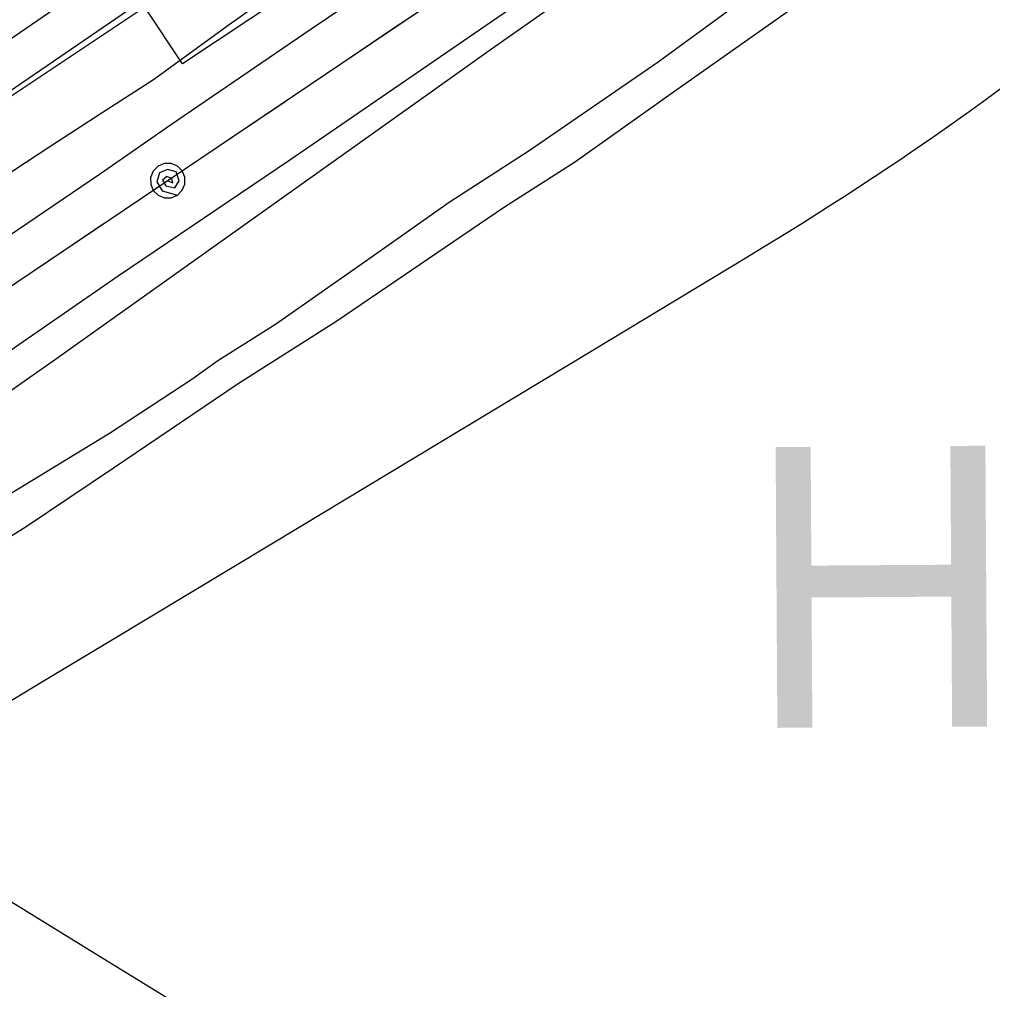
# Model space of a CAD drawing. Extents: x 3355724 to 3393621, y 594744 to 620174.
# Drawn here: x 3386760 to 3387262, y 615262 to 615763 of the extents above; entities that cross this region are included whole.
import ezdxf

# ---------------------------------------------------------------- set-up
doc = ezdxf.new("R2010")
doc.units = 0
for name, color, linetype in [('V-BLDG-OTLN', 7, 'Continuous'), ('V-RAIL-TRAK', 7, 'Continuous'), ('V-ROAD-CNTR', 7, 'Continuous'), ('V-SITE-OTLN', 7, 'Continuous'), ('V-TOPO-GNAM-IDEN', 7, 'Continuous'), ('V-TOPO-SHOR', 7, 'Continuous'), ('V-UTIL-LINE', 7, 'Continuous')]:
    doc.layers.add(name, color=color, linetype=linetype)

msp = doc.modelspace()

# ---------------------------------------------------------------- linework, layer by layer
at = {"layer": 'V-BLDG-OTLN'}
msp.add_lwpolyline([(3386950.2510618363, 615811.217350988), (3386843.941274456, 615740.522492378), (3386824.567313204, 615769.6574341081), (3386741.186479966, 615714.2115449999), (3386719.316523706, 615747.1004792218), (3386797.3933675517, 615799.018375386), (3386782.883396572, 615820.8383317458), (3386894.4971733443, 615895.0591833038)], close=True, dxfattribs=at)
at = {"layer": 'V-RAIL-TRAK'}
for points in [[(3386728.0500000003, 615708.2660000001), (3386943.1210000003, 615855.41), (3387023.373, 615910.817), (3387097.603, 615961.128), (3387192.053, 616023.309), (3387238.827, 616047.654), (3387288.876, 616075.634), (3387355.344, 616121.4130000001)], [(3386828.906, 615732.348), (3386868.08, 615760.682), (3386907.401, 615788.811), (3386946.87, 615816.734), (3386986.487, 615844.447), (3387005.914, 615858.337), (3387025.477, 615872.036), (3387045.1720000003, 615885.542), (3387065.001, 615898.854), (3387084.961, 615911.97), (3387105.046, 615924.8910000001), (3387160.125, 615962.551), (3387256.426, 616034.59)], [(3386715.416, 615726.095), (3386920.511, 615867.0430000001), (3387002.861, 615924.059), (3387038.019, 615946.944), (3387091.639, 615973.748), (3387192.053, 616023.309)], [(3386701.25, 615615.839), (3386801.708, 615683.909), (3386837.829, 615708.927), (3386874.044, 615733.81), (3386910.35, 615758.558), (3386946.75, 615783.169)], [(3386749.7460000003, 615680.853), (3386776.02, 615698.191), (3386802.409, 615715.356), (3386828.906, 615732.348)]]:
    msp.add_lwpolyline(points, dxfattribs=at)
at = {"layer": 'V-ROAD-CNTR'}
for points in [[(3387266.864428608, 615727.825517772), (3387258.897444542, 615721.9915294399), (3387251.392459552, 615716.5715402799), (3387244.325473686, 615711.53155036), (3387237.67348699, 615706.8445597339), (3387231.415499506, 615702.48156846), (3387225.52851128, 615698.4195765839), (3387219.99352235, 615694.6345841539), (3387214.790532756, 615691.107591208), (3387209.900542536, 615687.818597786), (3387200.7005609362, 615681.6986100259), (3387192.6185771, 615676.3916206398)], [(3387192.6185771, 615676.3916206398), (3387185.524591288, 615671.7856298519), (3387179.299603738, 615667.7816378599), (3387173.840614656, 615664.299644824), (3387164.2586338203, 615658.2526569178), (3387157.050648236, 615653.7546659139), (3387151.632659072, 615650.4016726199), (3387143.4886753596, 615645.405682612), (3387135.3226916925, 615640.447692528), (3387055.7868507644, 615592.4257885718), (3386976.2230098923, 615544.452884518), (3386890.69418095, 615492.9249875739), (3386805.1593520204, 615441.409090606), (3386771.71441891, 615421.3051308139), (3386746.6134691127, 615406.2541609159), (3386708.9395444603, 615383.7172059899), (3386671.241619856, 615361.218250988), (3386654.3856535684, 615351.18727105), (3386639.622683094, 615342.4312885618), (3386613.763734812, 615327.1523191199), (3386594.3507736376, 615315.7253419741), (3386565.2068319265, 615298.6243761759), (3386536.040890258, 615281.561410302)]]:
    msp.add_lwpolyline(points, dxfattribs=at)
at = {"layer": 'V-SITE-OTLN'}
for p, q in [((3387193.331116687, 615881.6330906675), (3387003.4750433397, 615748.0360336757)), ((3387003.4750433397, 615748.0360336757), (3386777.159192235, 615586.9851493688)), ((3386777.159192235, 615586.9851493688), (3386554.9823397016, 615431.7982639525))]:
    msp.add_line(p, q, dxfattribs=at)
at = {"layer": 'V-TOPO-SHOR'}
for points in [[(3386484.809, 615275.767), (3386514.316, 615288.1240000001), (3386539.669, 615302.686), (3386546.697, 615311.4), (3386555.1040000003, 615330.6410000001), (3386562.756, 615350.2490000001), (3386571.572, 615366.491), (3386594.268, 615383.649), (3386626.637, 615408.049), (3386707.771, 615466.804), (3386763.288, 615501.612), (3386808.35, 615531.7930000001), (3386872.772, 615575.338), (3386923.0670000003, 615607.459), (3387010.201, 615666.658), (3387046.34, 615689.602), (3387096.219, 615725.096), (3387176.623, 615781.965), (3387258.519, 615839.979), (3387343.044, 615897.6460000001)], [(3386484.809, 615275.767), (3386474.169, 615286.902), (3386505.87, 615304.164), (3386524.149, 615313.763), (3386534.8680000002, 615327.7760000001), (3386546.8880000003, 615359.071), (3386554.951, 615375.681), (3386568.281, 615391.227), (3386583.94, 615400.042), (3386601.805, 615413.014), (3386624.173, 615426.039), (3386653.222, 615445.5210000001), (3386683.358, 615468.0210000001), (3386708.682, 615485.208), (3386755.95, 615519.1680000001), (3386806.2630000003, 615549.785), (3386848.722, 615577.683), (3386862.122, 615587.225), (3386891.931, 615605.968), (3386941.443, 615640.704), (3386981.647, 615668.9500000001), (3387022.997, 615695.709), (3387089.645, 615741.533), (3387127.232, 615768.9990000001)]]:
    msp.add_lwpolyline(points, dxfattribs=at)
at = {"layer": 'V-UTIL-LINE'}
for points in [[(3390862.541, 618393.37), (3386415.7290000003, 615396.652), (3387373.643, 614856.762), (3390174.453, 613140.76)], [(3386383.1520000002, 615378.177), (3386386.6010000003, 615372.211), (3386404.923, 615346.153), (3386517.304, 615428.92), (3386609.6180000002, 615494.5650000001), (3386733.629, 615577.845), (3386810.701, 615630.921), (3386899.328, 615690.89), (3387024.805, 615777.191), (3387134.262, 615853.1680000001), (3387196.8140000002, 615896.3150000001), (3387209.7600000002, 615880.703), (3387234.727, 615896.01), (3387222.171, 615910.4990000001), (3387259.02, 615936.831), (3387338.7060000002, 615991.066)], [(3386958.268, 615762.261), (3386930.073, 615743.261)], [(3386896.9020000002, 615720.907), (3386868.707, 615701.907)], [(3386836.359, 615680.115), (3386839.038, 615679.068), (3386838.489, 615681.329), (3386835.907, 615682.264), (3386833.6750000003, 615680.3690000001), (3386835.438, 615677.464), (3386840.0160000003, 615676.456), (3386842.239, 615680.098), (3386840.693, 615684.709), (3386836.248, 615685.807), (3386832.0870000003, 615684.1730000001), (3386830.719, 615679.547), (3386833.523, 615674.809), (3386841.3880000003, 615672.652), (3386843.861, 615675.145), (3386845.1920000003, 615678.394), (3386845.179, 615681.906), (3386843.822, 615685.145), (3386841.329, 615687.618), (3386838.079, 615688.949), (3386834.568, 615688.935), (3386831.329, 615687.579), (3386828.856, 615685.086), (3386827.525, 615681.836), (3386827.538, 615678.3250000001), (3386828.895, 615675.086), (3386831.3880000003, 615672.613), (3386834.6380000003, 615671.281), (3386838.149, 615671.295), (3386841.3880000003, 615672.652)], [(3386804.023, 615658.318), (3386775.828, 615639.318)], [(3387222.519, 615019.955), (3387085.289, 615103.546), (3386934.046, 615197.859), (3386805.1240000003, 615277.045), (3386658.053, 615367.65), (3386619.473, 615392.7220000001), (3386592.661, 615374.765), (3386544.234, 615448.069)]]:
    msp.add_lwpolyline(points, dxfattribs=at)

# ---------------------------------------------------------------- texts
at = {"layer": 'V-TOPO-GNAM-IDEN'}
msp.add_text('Humphries', height=144.999711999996, rotation=0.35741387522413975, dxfattribs=at).set_placement((3387135.1996919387, 615397.4881784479))

doc.saveas('drawing.dxf')
